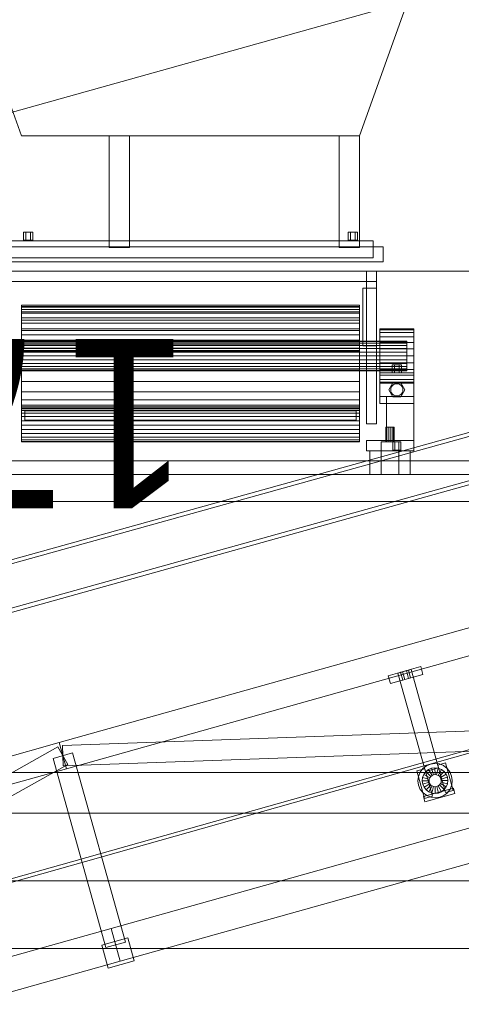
# Model space of a CAD drawing. Header units: millimetres. Extents: x -3490 to 61924, y -72580 to 6847.
# Tile 697 of 1056: x 4848 to 5500, y 918 to 2372. Entities that reach past the tile are written whole.
import ezdxf

# ---------------------------------------------------------------- set-up
doc = ezdxf.new("R2010")
doc.units = ezdxf.units.MM
for name, color, linetype, lineweight in [('COTAS_P', 1, 'Continuous', 0), ('lateral_C01', 7, 'Continuous', 0), ('lateral_dosificador', 7, 'Continuous', 0)]:
    doc.layers.add(name, color=color, linetype=linetype, lineweight=lineweight)
doc.dimstyles.new('R19_100', dxfattribs={"dimtxt": 250, "dimasz": 150, "dimexe": 150, "dimexo": 80, "dimgap": 100, "dimtad": 1, "dimtih": 1, "dimtoh": 1, "dimdsep": 46, "dimcen": 0.09, "dimadec": 0, "dimazin": 0, "dimtfac": 1, "dimtdec": 4, "dimtofl": 0, "dimtmove": 0, "dimatfit": 3, "dimfxl": 1, "dimtolj": 1, "dimtzin": 0, "dimarcsym": 0})

# ---------------------------------------------------------------- blocks, each defined once
blk = doc.blocks.new('DIM_R29_1')
at = {"layer": 'COTAS_P'}
for p, q in [((807.3, 1106.7), (9950.7, 3666.7)), ((9950.7, 3666.7), (9794.1, 3669.6)), ((9950.7, 3666.7), (9818.4, 3582.9)), ((10193.4, 2800), (9950.7, 3666.7)), ((807.3, 1106.7), (939.7, 1190.4)), ((1050, 240), (807.3, 1106.7)), ((807.3, 1106.7), (963.9, 1103.8))]:
    blk.add_line(p, q, dxfattribs=at)
blk.add_text('9495 P', height=250, rotation=15.6414, dxfattribs=at).set_placement((5352.1, 2483))
blk = doc.blocks.new('DIM_R29_26')
at = {"layer": 'COTAS_P'}
for p, q in [((4250, 2000), (4400, 2045)), ((5950, 2000), (5800, 2045)), ((4250, 1100), (4250, 2000)), ((5950, 2000), (4250, 2000)), ((4250, 2000), (4400, 1955)), ((5950, 2000), (5800, 1955)), ((5950, 1100), (5950, 2000))]:
    blk.add_line(p, q, dxfattribs=at)
blk.add_text('1700 P', height=250, rotation=180, dxfattribs=at).set_placement((5100, 1900))

msp = doc.modelspace()

# ---------------------------------------------------------------- linework, layer by layer
at = {"layer": 'lateral_C01'}
for p, q in [((1103.221, 51.156), (10242.208, 2626.749)), ((1104.577, 46.344), (10243.564, 2621.936)), ((5678.578, 1808.733), (4734.419, 1546.12)), ((4736.026, 1540.34), (5680.186, 1802.953)), ((4752.863, 1479.808), (5697.022, 1742.421)), ((5698.63, 1736.641), (4754.471, 1474.028)), ((4905.916, 1304.018), (6061.478, 1627.557)), ((4916.701, 1265.499), (6072.263, 1589.038)), ((5392.292, 1402.811), (5440.44, 1416.291)), ((5406.736, 1406.855), (5425.996, 1412.247)), ((5413.477, 1408.742), (5419.255, 1410.36)), ((5419.255, 1410.36), (5422.144, 1411.169)), ((5422.49, 1398.804), (5419.255, 1410.36)), ((5425.379, 1399.613), (5422.144, 1411.169)), ((5466.677, 1266.946), (5425.996, 1412.247)), ((5443.675, 1404.736), (5440.44, 1416.291)), ((5392.292, 1402.811), (5395.527, 1391.255)), ((5395.527, 1391.255), (5443.675, 1404.736)), ((5406.736, 1406.855), (5447.418, 1261.554)), ((5410.588, 1407.933), (5413.477, 1408.742)), ((5410.588, 1407.933), (5413.823, 1396.378)), ((5416.712, 1397.187), (5413.477, 1408.742)), ((5416.712, 1397.187), (5413.823, 1396.378)), ((5416.712, 1397.187), (5422.49, 1398.804)), ((5422.49, 1398.804), (5425.379, 1399.613)), ((4982.757, 1029.572), (6138.318, 1353.111)), ((4910.771, 1299.749), (6144.521, 1344.027)), ((4911.847, 1269.768), (6145.597, 1314.046)), ((3750.355, 980.479), (4905.916, 1304.018)), ((3826.611, 695.049), (4903.985, 1297.849)), ((4903.985, 1297.849), (4918.633, 1271.668)), ((4905.916, 1304.018), (4916.701, 1265.499)), ((4910.771, 1299.749), (4911.847, 1269.768)), ((4996.238, 981.424), (6151.799, 1304.962)), ((4925.753, 1288.803), (4896.864, 1280.714)), ((4975.053, 1001.454), (4896.864, 1280.714)), ((4925.753, 1288.803), (5003.942, 1009.542)), ((3761.139, 941.96), (4916.701, 1265.499)), ((3841.26, 668.869), (4918.633, 1271.668)), ((5434.784, 1262.171), (5446.34, 1265.406)), ((5439.493, 1260.333), (5443.471, 1265.638)), ((5443.471, 1265.638), (5448.686, 1269.733)), ((5457.664, 1224.961), (5446.34, 1265.406)), ((5447.418, 1261.554), (5466.677, 1266.946)), ((5448.686, 1269.733), (5454.783, 1272.339)), ((5451.948, 1264.227), (5456.509, 1266.176)), ((5454.783, 1272.339), (5461.347, 1273.278)), ((5456.509, 1266.176), (5461.419, 1266.879)), ((5459.205, 1256.547), (5456.509, 1266.176)), ((5461.347, 1273.278), (5467.93, 1272.486)), ((5461.531, 1256.879), (5461.419, 1266.879)), ((5461.419, 1266.879), (5466.343, 1266.286)), ((5463.863, 1256.599), (5466.343, 1266.286)), ((5465.599, 1270.798), (5477.155, 1274.034)), ((5465.599, 1270.798), (5476.923, 1230.354)), ((5466.343, 1266.286), (5470.946, 1264.44)), ((5467.93, 1272.486), (5474.084, 1270.018)), ((5474.084, 1270.018), (5479.39, 1266.04)), ((5488.478, 1233.589), (5477.155, 1274.034)), ((5479.39, 1266.04), (5483.485, 1260.825)), ((5434.784, 1262.171), (5446.108, 1221.726)), ((5436.233, 1247.596), (5437.025, 1254.179)), ((5437.025, 1254.179), (5439.493, 1260.333)), ((5442.632, 1247.667), (5443.225, 1252.592)), ((5443.225, 1252.592), (5445.071, 1257.195)), ((5452.912, 1250.112), (5443.225, 1252.592)), ((5445.071, 1257.195), (5448.047, 1261.164)), ((5453.787, 1252.292), (5445.071, 1257.195)), ((5448.047, 1261.164), (5451.948, 1264.227)), ((5455.196, 1254.172), (5448.047, 1261.164)), ((5457.044, 1255.623), (5451.948, 1264.227)), ((5452.912, 1250.112), (5453.787, 1252.292)), ((5453.787, 1252.292), (5455.196, 1254.172)), ((5455.196, 1254.172), (5457.044, 1255.623)), ((5457.044, 1255.623), (5459.205, 1256.547)), ((5459.205, 1256.547), (5461.531, 1256.879)), ((5461.531, 1256.879), (5463.863, 1256.599)), ((5463.863, 1256.599), (5466.044, 1255.724)), ((5466.044, 1255.724), (5470.946, 1264.44)), ((5466.044, 1255.724), (5467.924, 1254.315)), ((5467.924, 1254.315), (5474.915, 1261.464)), ((5467.924, 1254.315), (5469.375, 1252.467)), ((5469.375, 1252.467), (5477.978, 1257.563)), ((5469.375, 1252.467), (5470.298, 1250.306)), ((5479.928, 1253.003), (5470.298, 1250.306)), ((5470.946, 1264.44), (5474.915, 1261.464)), ((5474.915, 1261.464), (5477.978, 1257.563)), ((5477.978, 1257.563), (5479.928, 1253.003)), ((5479.928, 1253.003), (5480.63, 1248.093)), ((5483.485, 1260.825), (5486.091, 1254.728)), ((5486.091, 1254.728), (5487.03, 1248.164)), ((5437.172, 1241.032), (5436.233, 1247.596)), ((5439.778, 1234.934), (5437.172, 1241.032)), ((5452.632, 1247.779), (5442.632, 1247.667)), ((5443.335, 1242.757), (5442.632, 1247.667)), ((5452.965, 1245.453), (5443.335, 1242.757)), ((5445.284, 1238.196), (5443.335, 1242.757)), ((5444.336, 1224.345), (5488.633, 1236.748)), ((5453.888, 1243.293), (5445.284, 1238.196)), ((5448.347, 1234.295), (5445.284, 1238.196)), ((5455.339, 1241.445), (5448.347, 1234.295)), ((5457.219, 1240.036), (5452.316, 1231.32)), ((5452.632, 1247.779), (5452.912, 1250.112)), ((5452.965, 1245.453), (5452.632, 1247.779)), ((5453.888, 1243.293), (5452.965, 1245.453)), ((5455.339, 1241.445), (5453.888, 1243.293)), ((5457.219, 1240.036), (5455.339, 1241.445)), ((5459.399, 1239.161), (5456.919, 1229.473)), ((5459.399, 1239.161), (5457.219, 1240.036)), ((5461.732, 1238.88), (5459.399, 1239.161)), ((5464.058, 1239.213), (5461.732, 1238.88)), ((5461.732, 1238.88), (5461.844, 1228.881)), ((5466.218, 1240.136), (5464.058, 1239.213)), ((5464.058, 1239.213), (5466.754, 1229.583)), ((5468.066, 1241.588), (5466.218, 1240.136)), ((5466.218, 1240.136), (5471.315, 1231.533)), ((5469.475, 1243.467), (5468.066, 1241.588)), ((5468.066, 1241.588), (5475.216, 1234.596)), ((5470.35, 1245.648), (5469.475, 1243.467)), ((5469.475, 1243.467), (5478.191, 1238.565)), ((5470.298, 1250.306), (5470.631, 1247.981)), ((5470.631, 1247.981), (5470.35, 1245.648)), ((5470.35, 1245.648), (5480.038, 1243.168)), ((5470.631, 1247.981), (5480.63, 1248.093)), ((5478.191, 1238.565), (5475.216, 1234.596)), ((5480.038, 1243.168), (5478.191, 1238.565)), ((5480.63, 1248.093), (5480.038, 1243.168)), ((5486.238, 1241.581), (5483.769, 1235.427)), ((5487.03, 1248.164), (5486.238, 1241.581)), ((5490.79, 1229.044), (5488.633, 1236.748)), ((5443.873, 1229.719), (5439.778, 1234.934)), ((5449.178, 1225.742), (5443.873, 1229.719)), ((5444.336, 1224.345), (5446.493, 1216.642)), ((5446.108, 1221.726), (5457.664, 1224.961)), ((5446.493, 1216.642), (5490.79, 1229.044)), ((5452.316, 1231.32), (5448.347, 1234.295)), ((5455.332, 1223.273), (5449.178, 1225.742)), ((5456.919, 1229.473), (5452.316, 1231.32)), ((5461.916, 1222.481), (5455.332, 1223.273)), ((5461.844, 1228.881), (5456.919, 1229.473)), ((5466.754, 1229.583), (5461.844, 1228.881)), ((5468.479, 1223.42), (5461.916, 1222.481)), ((5471.315, 1231.533), (5466.754, 1229.583)), ((5474.577, 1226.026), (5468.479, 1223.42)), ((5475.216, 1234.596), (5471.315, 1231.533)), ((5479.792, 1230.122), (5474.577, 1226.026)), ((5476.923, 1230.354), (5488.478, 1233.589)), ((5483.769, 1235.427), (5479.792, 1230.122)), ((3827.195, 706.033), (4982.757, 1029.572)), ((4982.757, 1029.572), (4996.238, 981.424)), ((4968.89, 1004.92), (5007.408, 1015.705)), ((4968.89, 1004.92), (4978.326, 971.216)), ((5003.942, 1009.542), (4975.053, 1001.454)), ((5016.845, 982.001), (5007.408, 1015.705)), ((3840.676, 657.885), (4996.238, 981.424)), ((4978.326, 971.216), (5016.845, 982.001))]:
    msp.add_line(p, q, dxfattribs=at)
at = {"layer": 'lateral_dosificador'}
for p, q in [((4850, 2200), (4350, 3600)), ((5850, 3600), (5350, 2200)), ((5350, 2200), (4850, 2200)), ((5010, 2200), (4980, 2200)), ((4980, 2200), (4980, 2035)), ((5010, 2035), (5010, 2200)), ((5320, 2200), (5010, 2200)), ((5010, 2045), (5010, 2200)), ((5350, 2200), (5320, 2200)), ((5320, 2200), (5320, 2035)), ((5320, 2200), (5320, 2045)), ((5350, 2035), (5350, 2200)), ((4853, 2058), (4856.5, 2058)), ((4853, 2058), (4853, 2046)), ((4856.5, 2058), (4863.5, 2058)), ((4856.5, 2046), (4856.5, 2058)), ((4863.5, 2058), (4867, 2058)), ((4863.5, 2046), (4863.5, 2058)), ((4867, 2046), (4867, 2058)), ((5333, 2058), (5336.5, 2058)), ((5333, 2058), (5333, 2046)), ((5336.5, 2058), (5343.5, 2058)), ((5336.5, 2046), (5336.5, 2058)), ((5343.5, 2058), (5347, 2058)), ((5343.5, 2046), (5343.5, 2058)), ((5347, 2046), (5347, 2058)), ((5385, 2036), (4815, 2036)), ((5370, 2045), (4830, 2045)), ((4856.5, 2046), (4853, 2046)), ((4856.5, 2046), (4863.5, 2046)), ((4863.5, 2046), (4867, 2046)), ((5320, 2045), (5010, 2045)), ((5336.5, 2046), (5333, 2046)), ((5336.5, 2046), (5343.5, 2046)), ((5343.5, 2046), (5347, 2046)), ((5370, 2020), (5370, 2045)), ((5385, 2036), (5385, 2014)), ((5010, 2035), (4980, 2035)), ((5350, 2035), (5320, 2035)), ((5385, 2014), (4815, 2014)), ((5370, 2020), (4830, 2020)), ((5375, 2000), (4825, 2000)), ((5375, 2000), (5360, 2000)), ((5360, 1775), (5360, 2000)), ((5375, 2000), (5375, 1775)), ((5375, 2000), (5375, 1985)), ((5375, 1985), (4825, 1985)), ((5375, 1975), (5355, 1975)), ((5355, 1890), (5355, 1975)), ((5375, 1975), (5375, 1890)), ((4850, 1947.444), (4850, 1950)), ((5350, 1950), (4850, 1950)), ((4850, 1950), (4850, 1948)), ((5350, 1947.444), (5350, 1950)), ((5350, 1948), (5350, 1950)), ((5350, 1948), (4850, 1948)), ((4850, 1946.876), (4850, 1948)), ((4850, 1939.952), (4850, 1947.444)), ((5350, 1947.444), (4850, 1947.444)), ((4850, 1943.579), (4850, 1946.876)), ((5350, 1946.876), (4850, 1946.876)), ((4850, 1938.335), (4850, 1943.579)), ((5350, 1943.579), (4850, 1943.579)), ((4850, 1928.033), (4850, 1939.952)), ((5350, 1939.952), (4850, 1939.952)), ((4850, 1931.5), (4850, 1938.335)), ((5350, 1938.335), (4850, 1938.335)), ((5350, 1946.876), (5350, 1948)), ((5350, 1939.952), (5350, 1947.444)), ((5350, 1943.579), (5350, 1946.876)), ((5350, 1938.335), (5350, 1943.579)), ((5350, 1928.033), (5350, 1939.952)), ((5350, 1931.5), (5350, 1938.335)), ((4850, 1923.541), (4850, 1931.5)), ((5350, 1931.5), (4850, 1931.5)), ((4850, 1912.5), (4850, 1928.033)), ((5350, 1928.033), (4850, 1928.033)), ((4850, 1915), (4850, 1923.541)), ((5350, 1923.541), (4850, 1923.541)), ((5350, 1923.541), (5350, 1931.5)), ((5350, 1912.5), (5350, 1928.033)), ((5350, 1915), (5350, 1923.541)), ((4850, 1915), (4850, 1906.459)), ((4850, 1915), (5350, 1915)), ((4850, 1894.411), (4850, 1912.5)), ((5350, 1912.5), (4850, 1912.5)), ((4850, 1906.459), (4850, 1898.5)), ((5350, 1906.459), (4850, 1906.459)), ((5350, 1906.459), (5350, 1915)), ((5350, 1894.411), (5350, 1912.5)), ((5350, 1906.459), (5350, 1898.5)), ((5380, 1913.637), (5380, 1915)), ((5430, 1915), (5380, 1915)), ((5380, 1909.641), (5380, 1913.637)), ((5430, 1913.637), (5380, 1913.637)), ((5380, 1903.284), (5380, 1909.641)), ((5430, 1909.641), (5380, 1909.641)), ((5430, 1913.637), (5430, 1915)), ((5430, 1909.641), (5430, 1913.637)), ((5430, 1903.284), (5430, 1909.641)), ((5420, 1897), (4780, 1897)), ((5420, 1896.25), (4780, 1896.25)), ((5420, 1894.053), (4780, 1894.053)), ((5420, 1890.556), (4780, 1890.556)), ((4850, 1898.5), (4850, 1891.665)), ((5350, 1898.5), (4850, 1898.5)), ((4850, 1875), (4850, 1894.411)), ((5350, 1894.411), (4850, 1894.411)), ((4850, 1891.665), (4850, 1886.421)), ((5350, 1891.665), (4850, 1891.665)), ((5350, 1898.5), (5350, 1891.665)), ((5350, 1875), (5350, 1894.411)), ((5350, 1891.665), (5350, 1886.421)), ((5380, 1895), (5380, 1903.284)), ((5430, 1903.284), (5380, 1903.284)), ((5380, 1885.353), (5380, 1895)), ((5430, 1895), (5380, 1895)), ((5420, 1896.25), (5420, 1897)), ((5420, 1894.053), (5420, 1896.25)), ((5420, 1890.556), (5420, 1894.053)), ((5420, 1886), (5420, 1890.556)), ((5430, 1895), (5430, 1903.284)), ((5430, 1885.353), (5430, 1895)), ((5420, 1886), (4780, 1886)), ((5420, 1880.694), (4780, 1880.694)), ((4850, 1886.421), (4850, 1883.124)), ((5350, 1886.421), (4850, 1886.421)), ((4850, 1883.124), (4850, 1882)), ((5350, 1883.124), (4850, 1883.124)), ((5350, 1882), (4850, 1882)), ((5350, 1886.421), (5350, 1883.124)), ((5350, 1883.124), (5350, 1882)), ((5375, 1890), (5355, 1890)), ((5380, 1875), (5380, 1885.353)), ((5430, 1885.353), (5380, 1885.353)), ((5420, 1880.694), (5420, 1886)), ((5420, 1875), (5420, 1880.694)), ((5430, 1875), (5430, 1885.353)), ((4780, 1875), (5420, 1875)), ((5420, 1869.306), (4780, 1869.306)), ((5420, 1864), (4780, 1864)), ((4850, 1875), (4850, 1855.589)), ((4850, 1875), (5350, 1875)), ((5350, 1855.589), (5350, 1875)), ((5380, 1875), (5380, 1864.647)), ((5380, 1875), (5430, 1875)), ((5380, 1864.647), (5380, 1855)), ((5430, 1864.647), (5380, 1864.647)), ((5398, 1862), (5401.5, 1862)), ((5398, 1862), (5398, 1850)), ((5401.5, 1862), (5408.5, 1862)), ((5401.5, 1850), (5401.5, 1862)), ((5408.5, 1862), (5412, 1862)), ((5408.5, 1850), (5408.5, 1862)), ((5412, 1850), (5412, 1862)), ((5420, 1869.306), (5420, 1875)), ((5420, 1869.306), (5420, 1864)), ((5420, 1864), (5420, 1859.444)), ((5430, 1864.647), (5430, 1875)), ((5430, 1864.647), (5430, 1855)), ((5420, 1859.444), (4780, 1859.444)), ((5420, 1855.947), (4780, 1855.947)), ((5420, 1853.75), (4780, 1853.75)), ((5420, 1853), (4780, 1853)), ((4850, 1855.589), (4850, 1837.5)), ((5350, 1855.589), (4850, 1855.589)), ((5350, 1855.589), (5350, 1837.5)), ((5380, 1855), (5380, 1846.716)), ((5430, 1855), (5380, 1855)), ((5430, 1850), (5380, 1850)), ((5380, 1850), (5380, 1815)), ((5380, 1846.716), (5380, 1840.359)), ((5430, 1846.716), (5380, 1846.716)), ((5401.5, 1850), (5398, 1850)), ((5401.5, 1850), (5408.5, 1850)), ((5408.5, 1850), (5412, 1850)), ((5420, 1859.444), (5420, 1855.947)), ((5420, 1855.947), (5420, 1853.75)), ((5420, 1853.75), (5420, 1853)), ((5430, 1855), (5430, 1846.716)), ((5430, 1815), (5430, 1850)), ((5430, 1846.716), (5430, 1840.359)), ((4850, 1837.5), (4850, 1821.967)), ((5350, 1837.5), (4850, 1837.5)), ((5350, 1837.5), (5350, 1821.967)), ((5380, 1840.359), (5380, 1836.363)), ((5430, 1840.359), (5380, 1840.359)), ((5380, 1836.363), (5380, 1835)), ((5430, 1836.363), (5380, 1836.363)), ((5430, 1835), (5380, 1835)), ((5399, 1835.392), (5393, 1825)), ((5400.5, 1832.794), (5398.636, 1831.364)), ((5411, 1835.392), (5399, 1835.392)), ((5402.671, 1833.693), (5400.5, 1832.794)), ((5405, 1834), (5402.671, 1833.693)), ((5407.329, 1833.693), (5405, 1834)), ((5409.5, 1832.794), (5407.329, 1833.693)), ((5411.364, 1831.364), (5409.5, 1832.794)), ((5417, 1825), (5411, 1835.392)), ((5430, 1840.359), (5430, 1836.363)), ((5430, 1836.363), (5430, 1835)), ((4850, 1821.967), (4850, 1810.048)), ((5350, 1821.967), (4850, 1821.967)), ((5350, 1821.967), (5350, 1810.048)), ((5393, 1825), (5399, 1814.608)), ((5396.307, 1827.329), (5396, 1825)), ((5396, 1825), (5396.307, 1822.671)), ((5397.206, 1829.5), (5396.307, 1827.329)), ((5396.307, 1822.671), (5397.206, 1820.5)), ((5398.636, 1831.364), (5397.206, 1829.5)), ((5397.206, 1820.5), (5398.636, 1818.636)), ((5398.636, 1818.636), (5400.5, 1817.206)), ((5409.5, 1817.206), (5411.364, 1818.636)), ((5411, 1814.608), (5417, 1825)), ((5412.794, 1829.5), (5411.364, 1831.364)), ((5411.364, 1818.636), (5412.794, 1820.5)), ((5413.693, 1827.329), (5412.794, 1829.5)), ((5412.794, 1820.5), (5413.693, 1822.671)), ((5414, 1825), (5413.693, 1827.329)), ((5413.693, 1822.671), (5414, 1825)), ((4850, 1810.048), (4850, 1802.556)), ((5350, 1810.048), (4850, 1810.048)), ((5350, 1810.048), (5350, 1802.556)), ((5430, 1815), (5380, 1815)), ((5380, 1815), (5380, 1805)), ((5430, 1805), (5380, 1805)), ((5430, 1815), (5390, 1815)), ((5390, 1815), (5390, 1750)), ((5399, 1814.608), (5411, 1814.608)), ((5400.5, 1817.206), (5402.671, 1816.307)), ((5402.671, 1816.307), (5405, 1816)), ((5405, 1816), (5407.329, 1816.307)), ((5407.329, 1816.307), (5409.5, 1817.206)), ((5430, 1750), (5430, 1815)), ((5430, 1805), (5430, 1815)), ((4850, 1802.556), (4850, 1800)), ((5350, 1802.556), (4850, 1802.556)), ((5350, 1800), (4850, 1800)), ((4850, 1800), (4850, 1798)), ((5350, 1798), (4850, 1798)), ((4850, 1797.148), (4850, 1798)), ((4850, 1794.651), (4850, 1797.148)), ((5350, 1797.148), (4850, 1797.148)), ((4850, 1790.678), (4850, 1794.651)), ((5350, 1794.651), (4850, 1794.651)), ((4850, 1785.5), (4850, 1790.678)), ((5350, 1790.678), (4850, 1790.678)), ((5345, 1794), (4855, 1794)), ((4855, 1780), (4855, 1794)), ((5345, 1794), (5345, 1780)), ((5350, 1802.556), (5350, 1800)), ((5350, 1798), (5350, 1800)), ((5350, 1797.148), (5350, 1798)), ((5350, 1794.651), (5350, 1797.148)), ((5350, 1790.678), (5350, 1794.651)), ((5350, 1785.5), (5350, 1790.678)), ((4850, 1779.47), (4850, 1785.5)), ((5350, 1785.5), (4850, 1785.5)), ((4850, 1773), (4850, 1779.47)), ((5350, 1779.47), (4850, 1779.47)), ((5345, 1780), (4855, 1780)), ((5350, 1779.47), (5350, 1785.5)), ((5350, 1773), (5350, 1779.47)), ((5375, 1775), (5360, 1775)), ((4850, 1773), (4850, 1766.53)), ((4850, 1773), (5350, 1773)), ((4850, 1766.53), (4850, 1760.5)), ((5350, 1766.53), (4850, 1766.53)), ((4850, 1760.5), (4850, 1755.322)), ((5350, 1760.5), (4850, 1760.5)), ((5350, 1766.53), (5350, 1773)), ((5350, 1766.53), (5350, 1760.5)), ((5350, 1760.5), (5350, 1755.322)), ((5389, 1770), (5389.804, 1770)), ((5389, 1770), (5389, 1748)), ((5389.804, 1770), (5392, 1770)), ((5389.804, 1748), (5389.804, 1770)), ((5392, 1770), (5395, 1770)), ((5392, 1748), (5392, 1770)), ((5395, 1770), (5398, 1770)), ((5395, 1748), (5395, 1770)), ((5398, 1770), (5400.196, 1770)), ((5398, 1748), (5398, 1770)), ((5400.196, 1770), (5401, 1770)), ((5400.196, 1748), (5400.196, 1770)), ((5401, 1748), (5401, 1770)), ((4850, 1755.322), (4850, 1751.349)), ((5350, 1755.322), (4850, 1755.322)), ((4850, 1751.349), (4850, 1748.852)), ((5350, 1751.349), (4850, 1751.349)), ((4850, 1748.852), (4850, 1748)), ((5350, 1748.852), (4850, 1748.852)), ((5350, 1748), (4850, 1748)), ((5350, 1755.322), (5350, 1751.349)), ((5350, 1751.349), (5350, 1748.852)), ((5350, 1748.852), (5350, 1748)), ((5430, 1750), (5360, 1750)), ((5360, 1750), (5360, 1735)), ((5408, 1748), (5382, 1748)), ((5382, 1700), (5382, 1748)), ((5389.804, 1748), (5389, 1748)), ((5389.804, 1748), (5392, 1748)), ((5430, 1750), (5390, 1750)), ((5392, 1748), (5395, 1748)), ((5395, 1748), (5398, 1748)), ((5398, 1748), (5400.196, 1748)), ((5399, 1748), (5402, 1748)), ((5399, 1748), (5399, 1736)), ((5400.196, 1748), (5401, 1748)), ((5402, 1748), (5408, 1748)), ((5402, 1736), (5402, 1748)), ((5408, 1748), (5411, 1748)), ((5408, 1736), (5408, 1748)), ((5408, 1748), (5408, 1700)), ((5411, 1736), (5411, 1748)), ((5430, 1735), (5430, 1750)), ((5430, 1735), (5360, 1735)), ((5425, 1735), (5365, 1735)), ((5365, 1735), (5365, 1700)), ((5402, 1736), (5399, 1736)), ((5402, 1736), (5408, 1736)), ((5408, 1736), (5411, 1736)), ((5425, 1700), (5425, 1735)), ((5870, 1720), (4330, 1720)), ((5870, 1700), (4330, 1700)), ((5425, 1700), (5365, 1700)), ((5408, 1700), (5382, 1700)), ((5870, 1660), (4330, 1660)), ((5870, 1260), (4330, 1260)), ((5870, 1200), (4330, 1200)), ((5950, 1100), (4250, 1100)), ((5950, 1000), (4250, 1000))]:
    msp.add_line(p, q, dxfattribs=at)

# ---------------------------------------------------------------- dimensions: what is measured, and where the dimension line sits
at = {"layer": 'COTAS_P'}
for p1, p2, distance, picture, middle in [((1050, 240), (10193.381, 2800), 900, 'DIM_R29_1', (5379.037, 2386.671)), ((5950, 1100), (4250, 1100), -900, 'DIM_R29_26', (5100, 2000))]:
    dim = msp.add_aligned_dim(p1=p1, p2=p2, distance=distance, text='<> P', dimstyle='R19_100', dxfattribs=at)
    dim.commit()
    dim.dimension.update_dxf_attribs({"geometry": picture, "text_midpoint": middle})

doc.saveas('drawing.dxf')
